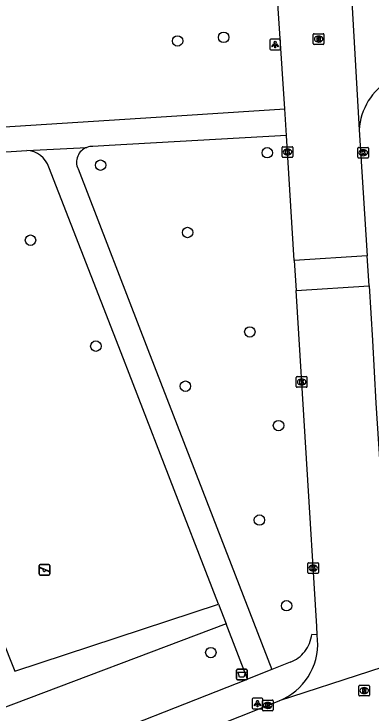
# Model space of a CAD drawing. Extents: x 159689 to 160786, y 387323 to 388339.
# Drawn here: x 160199.1 to 160232.6, y 387825.6 to 387891.1 of the extents above; entities that cross this region are included whole.
import ezdxf

# ---------------------------------------------------------------- set-up
doc = ezdxf.new("R2010")
doc.units = 0
for name, color, linetype in [('IMGEO_Afvalbak', 7, 'Continuous'), ('IMGEO_Boom', 7, 'Continuous'), ('IMGEO_Groenvoorziening', 7, 'Continuous'), ('IMGEO_Kolk', 7, 'Continuous'), ('IMGEO_Lichtpunt', 7, 'Continuous'), ('IMGEO_Rijbaan_lokaal_open', 7, 'Continuous'), ('IMGEO_Rioolput', 7, 'Continuous'), ('IMGEO_Speelvoorziening', 7, 'Continuous'), ('IMGEO_Voetpad_halfverhard', 7, 'Continuous'), ('IMGEO_Voetpad_open', 7, 'Continuous')]:
    doc.layers.add(name, color=color, linetype=linetype)

msp = doc.modelspace()

# ---------------------------------------------------------------- linework, layer by layer
at = {"layer": 'IMGEO_Afvalbak'}
for p, q in [((160219.957, 387828.86), (160219.957, 387829.66)), ((160219.957, 387829.66), (160219.957, 387828.86)), ((160220.057, 387829.76), (160220.847, 387829.76)), ((160220.847, 387829.76), (160220.057, 387829.76)), ((160220.947, 387829.66), (160220.947, 387828.86)), ((160220.947, 387828.86), (160220.947, 387829.66)), ((160220.847, 387828.76), (160220.057, 387828.76)), ((160220.057, 387828.76), (160220.847, 387828.76))]:
    msp.add_line(p, q, dxfattribs=at)
msp.add_lwpolyline([(160220.1, 387829.474), (160220.804, 387829.474), (160220.655, 387829.004), (160220.249, 387829.004), (160220.1, 387829.474)], dxfattribs=at)
for centre, start, end in [((160220.057, 387829.66), 90, 180), ((160220.057, 387829.66), 90, 180), ((160220.847, 387829.66), 0, 90), ((160220.847, 387829.66), 360, 90), ((160220.057, 387828.86), 180, 270), ((160220.057, 387828.86), 180, 270), ((160220.847, 387828.86), 270, 0), ((160220.847, 387828.86), 270, 0)]:
    msp.add_arc(centre, 0.1, start, end, dxfattribs=at)
at = {"layer": 'IMGEO_Boom'}
for centre in [(160218.756, 387888.906), (160214.44, 387888.566), (160222.838, 387878.103), (160207.226, 387876.936), (160215.377, 387870.632), (160200.665, 387869.912), (160221.203, 387861.321), (160206.786, 387859.994), (160215.168, 387856.243), (160223.892, 387852.557), (160222.099, 387843.712), (160224.645, 387835.684), (160217.553, 387831.299)]:
    msp.add_circle(centre, 0.489, dxfattribs=at)
at = {"layer": 'IMGEO_Groenvoorziening'}
for points in [[(160218.994, 387833.988), (160197.633, 387825.935), (160186.463, 387857.316), (160187.833, 387858.03)], [(160187.833, 387858.03), (160199.196, 387829.547), (160218.281, 387835.824)]]:
    msp.add_lwpolyline(points, dxfattribs=at)
at = {"layer": 'IMGEO_Kolk'}
for p, q in [((160224.233, 387877.742), (160224.233, 387878.594)), ((160224.308, 387878.668), (160225.16, 387878.668)), ((160224.721, 387878.448), (160224.746, 387878.448)), ((160225.234, 387878.594), (160225.234, 387877.742)), ((160231.32, 387877.677), (160231.32, 387878.529)), ((160231.395, 387878.603), (160232.247, 387878.603)), ((160231.808, 387878.383), (160231.833, 387878.383)), ((160232.321, 387878.529), (160232.321, 387877.677)), ((160225.16, 387877.668), (160224.308, 387877.668)), ((160224.744, 387877.888), (160224.719, 387877.888)), ((160231.831, 387877.823), (160231.806, 387877.823)), ((160232.247, 387877.603), (160231.395, 387877.603)), ((160225.557, 387856.213), (160225.557, 387857.065)), ((160225.632, 387857.139), (160226.484, 387857.139)), ((160226.045, 387856.919), (160226.07, 387856.919)), ((160226.558, 387857.065), (160226.558, 387856.213)), ((160226.484, 387856.139), (160225.632, 387856.139)), ((160226.068, 387856.359), (160226.043, 387856.359)), ((160226.708, 387839.714), (160227.56, 387839.714)), ((160226.633, 387838.788), (160226.633, 387839.64)), ((160227.121, 387839.494), (160227.146, 387839.494)), ((160227.634, 387839.64), (160227.634, 387838.788)), ((160227.56, 387838.714), (160226.708, 387838.714)), ((160227.144, 387838.934), (160227.119, 387838.934)), ((160222.38, 387825.928), (160222.38, 387826.78)), ((160222.455, 387826.854), (160223.307, 387826.854)), ((160222.868, 387826.634), (160222.893, 387826.634)), ((160223.381, 387826.78), (160223.381, 387825.928)), ((160222.891, 387826.074), (160222.866, 387826.074)), ((160223.307, 387825.854), (160222.455, 387825.854))]:
    msp.add_line(p, q, dxfattribs=at)
for points in [[(160224.233, 387877.742), (160224.233, 387878.594)], [(160224.308, 387878.668), (160225.16, 387878.668)], [(160224.554, 387878.368), (160224.677, 387878.368), (160224.677, 387878.217), (160224.807, 387878.368), (160224.971, 387878.368), (160224.825, 387878.217), (160224.978, 387877.968), (160224.826, 387877.968), (160224.741, 387878.132), (160224.677, 387878.065), (160224.677, 387877.968), (160224.554, 387877.968), (160224.554, 387878.368)], [(160225.234, 387878.594), (160225.234, 387877.742)], [(160231.32, 387877.677), (160231.32, 387878.529)], [(160231.395, 387878.603), (160232.247, 387878.603)], [(160231.641, 387878.303), (160231.764, 387878.303), (160231.764, 387878.152), (160231.894, 387878.303), (160232.058, 387878.303), (160231.912, 387878.152), (160232.065, 387877.903), (160231.913, 387877.903), (160231.828, 387878.067), (160231.764, 387878), (160231.764, 387877.903), (160231.641, 387877.903), (160231.641, 387878.303)], [(160232.321, 387878.529), (160232.321, 387877.677)], [(160225.16, 387877.668), (160224.308, 387877.668)], [(160232.247, 387877.603), (160231.395, 387877.603)], [(160225.557, 387856.213), (160225.557, 387857.065)], [(160225.632, 387857.139), (160226.484, 387857.139)], [(160225.878, 387856.839), (160226.001, 387856.839), (160226.001, 387856.688), (160226.131, 387856.839), (160226.295, 387856.839), (160226.149, 387856.688), (160226.302, 387856.439), (160226.15, 387856.439), (160226.065, 387856.603), (160226.001, 387856.536), (160226.001, 387856.439), (160225.878, 387856.439), (160225.878, 387856.839)], [(160226.558, 387857.065), (160226.558, 387856.213)], [(160226.484, 387856.139), (160225.632, 387856.139)], [(160226.708, 387839.714), (160227.56, 387839.714)], [(160226.633, 387838.788), (160226.633, 387839.64)], [(160226.954, 387839.414), (160227.077, 387839.414), (160227.077, 387839.263), (160227.207, 387839.414), (160227.371, 387839.414), (160227.225, 387839.263), (160227.378, 387839.014), (160227.226, 387839.014), (160227.141, 387839.178), (160227.077, 387839.111), (160227.077, 387839.014), (160226.954, 387839.014), (160226.954, 387839.414)], [(160227.634, 387839.64), (160227.634, 387838.788)], [(160227.56, 387838.714), (160226.708, 387838.714)], [(160222.38, 387825.928), (160222.38, 387826.78)], [(160222.455, 387826.854), (160223.307, 387826.854)], [(160223.381, 387826.78), (160223.381, 387825.928)], [(160222.701, 387826.554), (160222.824, 387826.554), (160222.824, 387826.403), (160222.954, 387826.554), (160223.118, 387826.554), (160222.972, 387826.403), (160223.125, 387826.154), (160222.973, 387826.154), (160222.888, 387826.318), (160222.824, 387826.251), (160222.824, 387826.154), (160222.701, 387826.154), (160222.701, 387826.554)], [(160223.307, 387825.854), (160222.455, 387825.854)]]:
    msp.add_lwpolyline(points, dxfattribs=at)
for centre, start, end in [((160224.31, 387878.592), 91.55205, 178.44795), ((160224.31, 387878.592), 91.55205, 178.44795), ((160225.158, 387878.592), 1.55205, 88.44795), ((160225.158, 387878.592), 1.55205, 88.44795), ((160231.397, 387878.527), 91.55205, 178.44795), ((160231.397, 387878.527), 91.55205, 178.44795), ((160232.245, 387878.527), 1.55205, 88.44795), ((160232.245, 387878.527), 1.55205, 88.44795), ((160224.31, 387877.744), 181.55205, 268.44795), ((160224.31, 387877.744), 181.55205, 268.44795), ((160225.158, 387877.744), 271.55205, 358.44795), ((160225.158, 387877.744), 271.55205, 358.44795), ((160231.397, 387877.679), 181.55205, 268.44795), ((160231.397, 387877.679), 181.55205, 268.44795), ((160232.245, 387877.679), 271.55205, 358.44795), ((160232.245, 387877.679), 271.55205, 358.44795), ((160225.634, 387857.063), 91.55205, 178.44795), ((160225.634, 387857.063), 91.55205, 178.44795), ((160226.482, 387857.063), 1.55205, 88.44795), ((160226.482, 387857.063), 1.55205, 88.44795), ((160225.634, 387856.215), 181.55205, 268.44795), ((160225.634, 387856.215), 181.55205, 268.44795), ((160226.482, 387856.215), 271.55205, 358.44795), ((160226.482, 387856.215), 271.55205, 358.44795), ((160226.71, 387839.638), 91.55205, 178.44795), ((160226.71, 387839.638), 91.55205, 178.44795), ((160227.558, 387839.638), 1.55205, 88.44795), ((160227.558, 387839.638), 1.55205, 88.44795), ((160226.71, 387838.79), 181.55205, 268.44795), ((160226.71, 387838.79), 181.55205, 268.44795), ((160227.558, 387838.79), 271.55205, 358.44795), ((160227.558, 387838.79), 271.55205, 358.44795), ((160222.457, 387826.778), 91.55205, 178.44795), ((160222.457, 387826.778), 91.55205, 178.44795), ((160223.305, 387826.778), 1.55205, 88.44795), ((160223.305, 387826.778), 1.55205, 88.44795), ((160222.457, 387825.93), 181.55205, 268.44795), ((160222.457, 387825.93), 181.55205, 268.44795), ((160223.305, 387825.93), 271.55205, 358.44795), ((160223.305, 387825.93), 271.55205, 358.44795)]:
    msp.add_arc(centre, 0.0765, start, end, dxfattribs=at)
for centre, major_axis, ratio, start_param, end_param in [((160224.72, 387878.168), (-0.387, 0.002), 0.722429, 4.712389, 7.853982), ((160224.745, 387878.168), (-0.39, 0.002), 0.717154, 1.570796, 4.712389), ((160231.807, 387878.103), (-0.387, 0.002), 0.722429, 4.712389, 7.853982), ((160231.832, 387878.103), (-0.39, 0.002), 0.717154, 1.570796, 4.712389), ((160226.044, 387856.639), (-0.387, 0.002), 0.722429, 4.712389, 7.853982), ((160226.069, 387856.639), (-0.39, 0.002), 0.717154, 1.570796, 4.712389), ((160227.12, 387839.214), (-0.387, 0.002), 0.722429, 4.712389, 7.853982), ((160227.145, 387839.214), (-0.39, 0.002), 0.717154, 1.570796, 4.712389), ((160222.867, 387826.354), (-0.387, 0.002), 0.722429, 4.712389, 7.853982), ((160222.892, 387826.354), (-0.39, 0.002), 0.717154, 1.570796, 4.712389)]:
    msp.add_ellipse(centre, major_axis=major_axis, ratio=ratio, start_param=start_param, end_param=end_param, dxfattribs=at)
at = {"layer": 'IMGEO_Lichtpunt'}
for p, q in [((160223.078, 387888.635), (160223.078, 387887.828)), ((160223.078, 387888.635), (160223.078, 387887.828)), ((160223.98, 387888.73), (160223.172, 387888.73)), ((160223.98, 387888.73), (160223.172, 387888.73)), ((160224.074, 387887.828), (160224.074, 387888.635)), ((160224.074, 387887.828), (160224.074, 387888.635)), ((160223.172, 387887.734), (160223.98, 387887.734)), ((160223.172, 387887.734), (160223.98, 387887.734)), ((160221.423, 387826.933), (160221.423, 387826.126)), ((160221.423, 387826.933), (160221.423, 387826.126)), ((160222.325, 387827.028), (160221.517, 387827.028)), ((160222.325, 387827.028), (160221.517, 387827.028)), ((160222.419, 387826.126), (160222.419, 387826.933)), ((160222.419, 387826.126), (160222.419, 387826.933)), ((160221.517, 387826.032), (160222.325, 387826.032)), ((160221.517, 387826.032), (160222.325, 387826.032))]:
    msp.add_line(p, q, dxfattribs=at)
for points in [[(160223.452, 387888.299), (160223.491, 387888.271), (160223.303, 387888.009), (160223.265, 387888.036), (160223.452, 387888.299)], [(160223.554, 387888.251), (160223.601, 387888.251), (160223.601, 387887.929), (160223.554, 387887.929), (160223.554, 387888.251)], [(160223.664, 387888.271), (160223.702, 387888.298), (160223.889, 387888.036), (160223.85, 387888.008), (160223.664, 387888.271)], [(160221.797, 387826.597), (160221.836, 387826.569), (160221.648, 387826.307), (160221.61, 387826.334), (160221.797, 387826.597)], [(160222.009, 387826.569), (160222.047, 387826.596), (160222.234, 387826.334), (160222.195, 387826.306), (160222.009, 387826.569)], [(160221.899, 387826.549), (160221.946, 387826.549), (160221.946, 387826.227), (160221.899, 387826.227), (160221.899, 387826.549)]]:
    msp.add_lwpolyline(points, dxfattribs=at)
for centre in [(160223.577, 387888.433), (160221.922, 387826.731)]:
    msp.add_circle(centre, 0.0994, dxfattribs=at)
for centre, start, end in [((160223.172, 387888.635), 90, 180), ((160223.172, 387888.635), 90, 180), ((160223.98, 387888.635), 0, 90), ((160223.98, 387888.635), 0, 90), ((160223.172, 387887.828), 180, 270), ((160223.172, 387887.828), 180, 270), ((160223.98, 387887.828), 270, 0), ((160223.98, 387887.828), 270, 360), ((160221.517, 387826.933), 90, 180), ((160221.517, 387826.933), 90, 180), ((160222.325, 387826.933), 0, 90), ((160222.325, 387826.933), 0, 90), ((160221.517, 387826.126), 180, 270), ((160221.517, 387826.126), 180, 270), ((160222.325, 387826.126), 270, 0), ((160222.325, 387826.126), 270, 360)]:
    msp.add_arc(centre, 0.0946, start, end, dxfattribs=at)
at = {"layer": 'IMGEO_Rijbaan_lokaal_open'}
for points in [[(160224.487, 387882.226), (160223.514, 387896.832), (160223.178, 387901.569), (160221.967, 387922.53)], [(160230.401, 387898.277), (160231.435, 387880.242)], [(160224.641, 387879.714), (160224.487, 387882.226)], [(160231.435, 387880.242), (160232.194, 387868.435)], [(160225.358, 387868.002), (160224.641, 387879.714)], [(160232.194, 387868.435), (160225.358, 387868.002)], [(160225.358, 387868.002), (160225.531, 387865.208)], [(160232.373, 387865.641), (160232.194, 387868.435)], [(160225.531, 387865.208), (160232.373, 387865.641)], [(160227.521, 387832.976), (160227.473, 387833.747), (160225.531, 387865.208)], [(160232.373, 387865.641), (160232.704, 387860.507), (160233.008, 387854.654), (160233.597, 387845.602), (160234.061, 387837.94)], [(160227.552, 387832.473), (160227.521, 387832.976)], [(160240.867, 387832.288), (160223.948, 387826.779)], [(160200.731, 387817.531), (160204.164, 387818.945), (160209.059, 387820.866), (160223.948, 387826.779)]]:
    msp.add_lwpolyline(points, dxfattribs=at)
for centre, radius, start, end in [((160237.394, 387879.826), 5.974, 121.00505, 176.00584), ((160221.81, 387832.12), 5.753, 291.81482, 3.5219)]:
    msp.add_arc(centre, radius, start, end, dxfattribs=at)
at = {"layer": 'IMGEO_Rioolput'}
for p, q in [((160227.145, 387888.317), (160227.145, 387889.169)), ((160227.22, 387889.243), (160228.072, 387889.243)), ((160227.633, 387889.023), (160227.658, 387889.023)), ((160228.146, 387889.169), (160228.146, 387888.317)), ((160228.072, 387888.243), (160227.22, 387888.243)), ((160227.656, 387888.463), (160227.631, 387888.463)), ((160231.413, 387827.311), (160231.413, 387828.163)), ((160231.488, 387828.237), (160232.34, 387828.237)), ((160231.901, 387828.017), (160231.926, 387828.017)), ((160232.414, 387828.163), (160232.414, 387827.311)), ((160232.34, 387827.237), (160231.488, 387827.237)), ((160231.924, 387827.457), (160231.899, 387827.457))]:
    msp.add_line(p, q, dxfattribs=at)
for points in [[(160227.145, 387888.317), (160227.145, 387889.169)], [(160227.22, 387889.243), (160228.072, 387889.243)], [(160227.734, 387888.941), (160227.482, 387888.943), (160227.482, 387888.543)], [(160227.66, 387888.862), (160227.606, 387888.862), (160227.606, 387888.781)], [(160227.606, 387888.781), (160227.658, 387888.781)], [(160228.146, 387889.169), (160228.146, 387888.317)], [(160228.072, 387888.243), (160227.22, 387888.243)], [(160227.482, 387888.543), (160227.606, 387888.543), (160227.606, 387888.705), (160227.617, 387888.705)], [(160227.664, 387888.676), (160227.735, 387888.543), (160227.875, 387888.543), (160227.81, 387888.669)], [(160231.413, 387827.311), (160231.413, 387828.163)], [(160231.488, 387828.237), (160232.34, 387828.237)], [(160232.002, 387827.935), (160231.75, 387827.937), (160231.75, 387827.537)], [(160232.414, 387828.163), (160232.414, 387827.311)], [(160232.34, 387827.237), (160231.488, 387827.237)], [(160231.75, 387827.537), (160231.874, 387827.537), (160231.874, 387827.699), (160231.885, 387827.699)], [(160231.928, 387827.856), (160231.874, 387827.856), (160231.874, 387827.775)], [(160231.874, 387827.775), (160231.926, 387827.775)], [(160231.932, 387827.67), (160232.003, 387827.537), (160232.143, 387827.537), (160232.078, 387827.663)]]:
    msp.add_lwpolyline(points, dxfattribs=at)
for centre, radius, start, end in [((160227.222, 387889.167), 0.0765, 91.55205, 178.44795), ((160227.222, 387889.167), 0.0765, 91.55205, 178.44795), ((160227.642, 387888.97), 0.19, 274.7715, 282.96867), ((160227.666, 387888.766), 0.0964, 77.00612, 93.18647), ((160227.68, 387888.823), 0.0378, 276.66336, 79.67722), ((160227.733, 387888.831), 0.109, 350.36119, 89.41601), ((160227.731, 387888.831), 0.112, 277.58423, 350.98172), ((160228.07, 387889.167), 0.0765, 1.55205, 88.44795), ((160228.07, 387889.167), 0.0765, 1.55205, 88.44795), ((160227.222, 387888.319), 0.0765, 181.55205, 268.44795), ((160227.222, 387888.319), 0.0765, 181.55205, 268.44795), ((160227.616, 387888.652), 0.0533, 26.02933, 88.69889), ((160227.715, 387888.616), 0.108, 29.51342, 73.79051), ((160228.07, 387888.319), 0.0765, 271.55205, 358.44795), ((160228.07, 387888.319), 0.0765, 271.55205, 358.44795), ((160231.49, 387828.161), 0.0765, 91.55205, 178.44795), ((160231.49, 387828.161), 0.0765, 91.55205, 178.44795), ((160232.001, 387827.825), 0.109, 350.36119, 89.41601), ((160232.338, 387828.161), 0.0765, 1.55205, 88.44795), ((160232.338, 387828.161), 0.0765, 1.55205, 88.44795), ((160231.49, 387827.313), 0.0765, 181.55205, 268.44795), ((160231.49, 387827.313), 0.0765, 181.55205, 268.44795), ((160231.884, 387827.646), 0.0533, 26.02933, 88.69889), ((160231.91, 387827.964), 0.19, 274.7715, 282.96867), ((160231.934, 387827.76), 0.0964, 77.00612, 93.18647), ((160231.948, 387827.817), 0.0378, 276.66336, 79.67722), ((160231.999, 387827.825), 0.112, 277.58423, 350.98172), ((160231.983, 387827.61), 0.108, 29.51342, 73.79051), ((160232.338, 387827.313), 0.0765, 271.55205, 358.44795), ((160232.338, 387827.313), 0.0765, 271.55205, 358.44795)]:
    msp.add_arc(centre, radius, start, end, dxfattribs=at)
for centre, major_axis, ratio, start_param, end_param in [((160227.632, 387888.743), (-0.387, 0.002), 0.722429, 4.712389, 7.853982), ((160227.657, 387888.743), (-0.39, 0.002), 0.717154, 1.570796, 4.712389), ((160231.9, 387827.737), (-0.387, 0.002), 0.722429, 4.712389, 7.853982), ((160231.925, 387827.737), (-0.39, 0.002), 0.717154, 1.570796, 4.712389)]:
    msp.add_ellipse(centre, major_axis=major_axis, ratio=ratio, start_param=start_param, end_param=end_param, dxfattribs=at)
at = {"layer": 'IMGEO_Speelvoorziening'}
for p, q in [((160201.485, 387838.661), (160201.485, 387839.461)), ((160201.485, 387839.461), (160201.485, 387838.661)), ((160201.868, 387839.089), (160201.529, 387839.226)), ((160201.554, 387839.286), (160202.43, 387838.933)), ((160201.585, 387839.561), (160202.375, 387839.561)), ((160202.375, 387839.561), (160201.585, 387839.561)), ((160202.406, 387838.873), (160202.066, 387839.01)), ((160202.475, 387839.461), (160202.475, 387838.661)), ((160202.475, 387838.661), (160202.475, 387839.461)), ((160202.375, 387838.561), (160201.585, 387838.561)), ((160201.585, 387838.561), (160202.375, 387838.561))]:
    msp.add_line(p, q, dxfattribs=at)
for centre, radius, start, end in [((160201.585, 387839.461), 0.1, 90, 180), ((160201.585, 387839.461), 0.1, 90, 180), ((160201.542, 387839.256), 0.0327, 68.07798, 248.07798), ((160201.947, 387838.999), 0.12, 130.99278, 5.16318), ((160202.375, 387839.461), 0.1, 0, 90), ((160202.375, 387839.461), 0.1, 360, 90), ((160201.585, 387838.661), 0.1, 180, 270), ((160201.585, 387838.661), 0.1, 180, 270), ((160202.375, 387838.661), 0.1, 270, 0), ((160202.375, 387838.661), 0.1, 270, 0), ((160202.418, 387838.903), 0.0327, 248.07798, 68.07798)]:
    msp.add_arc(centre, radius, start, end, dxfattribs=at)
at = {"layer": 'IMGEO_Voetpad_halfverhard'}
for points in [[(160188.928, 387879.923), (160212.441, 387881.446), (160224.487, 387882.226)], [(160224.641, 387879.714), (160208.023, 387878.777), (160206.514, 387878.692)], [(160189.451, 387877.619), (160190.535, 387877.689), (160200.326, 387878.324)]]:
    msp.add_lwpolyline(points, dxfattribs=at)
msp.add_arc((160206.454, 387877.179), 1.515, 87.74597, 109.5333, dxfattribs=at)
at = {"layer": 'IMGEO_Voetpad_open'}
for points in [[(160200.326, 387878.324), (160205.948, 387878.606)], [(160218.281, 387835.824), (160217.084, 387838.908), (160214.493, 387845.581), (160209.893, 387857.427), (160209.362, 387858.796), (160202.391, 387876.747)], [(160205.118, 387876.584), (160211.655, 387859.691), (160216.773, 387846.464), (160223.254, 387829.716)], [(160218.281, 387835.824), (160218.994, 387833.988)], [(160220.998, 387828.827), (160218.994, 387833.988)], [(160227.521, 387832.976), (160227.01, 387833.009)], [(160224.994, 387830.401), (160223.254, 387829.716)], [(160223.254, 387829.716), (160220.998, 387828.827)], [(160198.562, 387819.884), (160203.526, 387821.946), (160220.998, 387828.827)]]:
    msp.add_lwpolyline(points, dxfattribs=at)
for centre, radius, start, end in [((160200.148, 387875.951), 2.38, 19.5432, 85.72028), ((160206.451, 387877.218), 1.476, 109.91506, 205.45014), ((160223.813, 387833.396), 3.22, 321.97725, 353.08925), ((160223.822, 387833.386), 3.207, 291.43873, 322.03017)]:
    msp.add_arc(centre, radius, start, end, dxfattribs=at)

doc.saveas('drawing.dxf')
